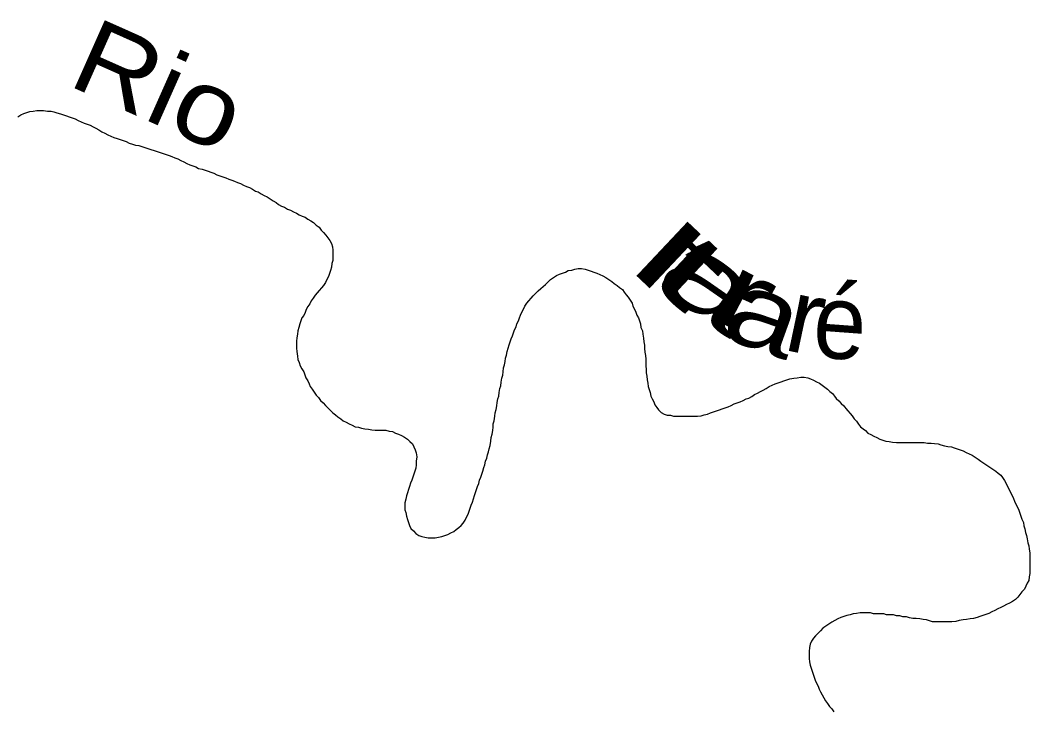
# Model space of a CAD drawing. Extents: x 652.3 to 678, y 7316.9 to 7344.9.
# Drawn here: x 660.603 to 662.23, y 7333.939 to 7335.048 of the extents above; entities that cross this region are included whole.
import ezdxf
from ezdxf.enums import TextEntityAlignment as Align

# ---------------------------------------------------------------- set-up
doc = ezdxf.new("R2010")
doc.units = 0
doc.header["$LTSCALE"] = 0.032
doc.layers.add('61', color=7, linetype='Continuous')
doc.layers.add('7', color=7, linetype='Continuous', lineweight=25)

msp = doc.modelspace()

# ---------------------------------------------------------------- linework, layer by layer
at = {"layer": '7'}
for points in [[(660.5991, 7334.8924), (660.6039, 7334.8956), (660.6087, 7334.898), (660.6135, 7334.8996), (660.6182, 7334.9011), (660.6238, 7334.9019), (660.6294, 7334.9027), (660.6349, 7334.9027), (660.6405, 7334.9027), (660.6469, 7334.9019), (660.6524, 7334.9019), (660.6572, 7334.9004), (660.662, 7334.8988), (660.6676, 7334.8972), (660.6723, 7334.8956), (660.6771, 7334.894), (660.6819, 7334.8924), (660.6867, 7334.8908), (660.6914, 7334.8892), (660.6962, 7334.8868), (660.701, 7334.8844), (660.7058, 7334.8821), (660.7105, 7334.8805), (660.7153, 7334.8789), (660.7201, 7334.8765), (660.7249, 7334.8741), (660.7296, 7334.8717), (660.7344, 7334.8685), (660.7392, 7334.8661), (660.744, 7334.8638), (660.7487, 7334.8614), (660.7535, 7334.859), (660.7591, 7334.8574), (660.7638, 7334.8558), (660.7686, 7334.8542), (660.7734, 7334.8526), (660.7782, 7334.8502), (660.7837, 7334.8486), (660.7885, 7334.847), (660.7941, 7334.8462), (660.7989, 7334.8447), (660.8036, 7334.8431), (660.8084, 7334.8415), (660.8132, 7334.8399), (660.8187, 7334.8383), (660.8235, 7334.8367), (660.8283, 7334.8351), (660.8331, 7334.8335), (660.8378, 7334.8319), (660.8426, 7334.8303), (660.8474, 7334.8287), (660.8522, 7334.8264), (660.8569, 7334.8248), (660.8617, 7334.8224), (660.8665, 7334.82)], [(660.8665, 7334.82), (660.8713, 7334.8176), (660.876, 7334.8152), (660.8808, 7334.8136), (660.8856, 7334.812), (660.8904, 7334.8096), (660.8959, 7334.8081), (660.9007, 7334.8065), (660.9055, 7334.8049), (660.9103, 7334.8033), (660.915, 7334.8017), (660.9198, 7334.7993), (660.9246, 7334.7977), (660.9293, 7334.7961), (660.9341, 7334.7945), (660.9389, 7334.7921), (660.9437, 7334.7905), (660.9484, 7334.789), (660.9532, 7334.7866), (660.958, 7334.785), (660.9628, 7334.7826), (660.9675, 7334.7802), (660.9723, 7334.7786), (660.9771, 7334.7762), (660.9819, 7334.773), (660.9866, 7334.7715), (660.9914, 7334.7683), (660.9962, 7334.7659), (661.001, 7334.7635), (661.0057, 7334.7603), (661.0105, 7334.7571), (661.0153, 7334.7547), (661.0193, 7334.7516), (661.024, 7334.7484), (661.0288, 7334.7468), (661.0336, 7334.7436), (661.0384, 7334.742), (661.0431, 7334.7396), (661.0479, 7334.7372), (661.0527, 7334.7349), (661.0575, 7334.7325), (661.0622, 7334.7309), (661.0662, 7334.7277), (661.071, 7334.7253), (661.0758, 7334.7221), (661.0797, 7334.7181), (661.0845, 7334.715), (661.0877, 7334.7102), (661.0917, 7334.7062), (661.0956, 7334.7022), (661.0988, 7334.6975), (661.102, 7334.6935), (661.1044, 7334.6887), (661.106, 7334.6831), (661.1068, 7334.6776), (661.1068, 7334.672), (661.1068, 7334.6664), (661.1068, 7334.6609), (661.1052, 7334.6561), (661.1044, 7334.6505), (661.1028, 7334.6449), (661.1012, 7334.6402), (661.0996, 7334.6354), (661.0972, 7334.6306), (661.0949, 7334.6258), (661.0917, 7334.6211), (661.0885, 7334.6171), (661.0845, 7334.6131), (661.0813, 7334.6091), (661.0781, 7334.6052), (661.075, 7334.6004), (661.0718, 7334.5964), (661.0694, 7334.5916), (661.0662, 7334.5869), (661.0638, 7334.5821), (661.0622, 7334.5773), (661.0598, 7334.5725), (661.0567, 7334.5686), (661.0551, 7334.5638), (661.0535, 7334.559), (661.0519, 7334.5534), (661.0503, 7334.5479), (661.0495, 7334.5423), (661.0487, 7334.5367), (661.0479, 7334.5312), (661.0479, 7334.5256), (661.0479, 7334.52), (661.0487, 7334.5144), (661.0495, 7334.5073), (661.0503, 7334.5017), (661.0527, 7334.4969), (661.0543, 7334.4914), (661.0567, 7334.4866), (661.0598, 7334.4818), (661.0614, 7334.477), (661.063, 7334.4723), (661.0662, 7334.4675), (661.0686, 7334.4627), (661.0702, 7334.458), (661.0734, 7334.454), (661.0766, 7334.4492)], [(661.3558, 7334.3481), (661.3574, 7334.3529), (661.359, 7334.3577), (661.3606, 7334.3633), (661.3614, 7334.3704), (661.3622, 7334.376), (661.3638, 7334.3816), (661.3646, 7334.3871), (661.3654, 7334.3927), (661.3654, 7334.3983), (661.367, 7334.403), (661.3678, 7334.4102), (661.3686, 7334.4158), (661.3702, 7334.4213), (661.371, 7334.4269), (661.3718, 7334.4325), (661.3725, 7334.4381), (661.3741, 7334.4428), (661.3749, 7334.4484), (661.3757, 7334.4548), (661.3773, 7334.4595), (661.3781, 7334.4651), (661.3789, 7334.4715), (661.3805, 7334.4763), (661.3813, 7334.4818), (661.3821, 7334.4882), (661.3837, 7334.493), (661.3845, 7334.4985), (661.3853, 7334.5041), (661.3869, 7334.5089), (661.3877, 7334.5144), (661.3893, 7334.52), (661.3908, 7334.5256), (661.3924, 7334.5304), (661.394, 7334.5351), (661.3964, 7334.5399), (661.398, 7334.5447), (661.3996, 7334.5495), (661.402, 7334.5542), (661.4036, 7334.559), (661.406, 7334.5638), (661.4076, 7334.5686), (661.4091, 7334.5733), (661.4115, 7334.5781), (661.4139, 7334.5829), (661.4163, 7334.5876), (661.4195, 7334.5924), (661.4227, 7334.5964), (661.4267, 7334.6004), (661.4298, 7334.6044), (661.4338, 7334.6083), (661.4378, 7334.6123), (661.4418, 7334.6163), (661.4458, 7334.6195), (661.4497, 7334.6227), (661.4537, 7334.6266), (661.4577, 7334.6306), (661.4625, 7334.6338), (661.4672, 7334.637), (661.472, 7334.6394), (661.4768, 7334.641), (661.4816, 7334.6426), (661.4863, 7334.6449), (661.4919, 7334.6457), (661.4967, 7334.6473), (661.5022, 7334.6481), (661.5078, 7334.6481), (661.5134, 7334.6473), (661.5182, 7334.6457), (661.5229, 7334.6441), (661.5277, 7334.6426), (661.5325, 7334.641), (661.5373, 7334.6386), (661.542, 7334.6362), (661.5468, 7334.6338), (661.5516, 7334.6306), (661.5564, 7334.6274), (661.5603, 7334.6242), (661.5651, 7334.6211), (661.5691, 7334.6179), (661.5739, 7334.6147), (661.5762, 7334.6099), (661.5794, 7334.6059), (661.5826, 7334.602), (661.5858, 7334.5972), (661.589, 7334.5924), (661.5906, 7334.5876), (661.593, 7334.5829), (661.5953, 7334.5781), (661.5969, 7334.5733), (661.5993, 7334.5686), (661.6009, 7334.5638), (661.6025, 7334.559), (661.6033, 7334.5534), (661.6057, 7334.5479), (661.6065, 7334.5423), (661.6073, 7334.5359), (661.6081, 7334.5304), (661.6089, 7334.5248), (661.6089, 7334.5192), (661.6097, 7334.5136)], [(661.6097, 7334.5136), (661.6105, 7334.5081), (661.6113, 7334.5025), (661.6113, 7334.4969), (661.6113, 7334.4914), (661.612, 7334.4858), (661.612, 7334.4802), (661.6128, 7334.4747), (661.6136, 7334.4691), (661.6144, 7334.4635), (661.6152, 7334.458), (661.6168, 7334.4532), (661.6184, 7334.4484), (661.6192, 7334.4428), (661.6216, 7334.4381), (661.624, 7334.4333), (661.6256, 7334.4285), (661.6288, 7334.4245), (661.6319, 7334.4206), (661.6359, 7334.4166), (661.6407, 7334.4134), (661.6455, 7334.4118), (661.651, 7334.4118), (661.6558, 7334.4102), (661.6614, 7334.4102), (661.667, 7334.4102), (661.6725, 7334.4102), (661.6781, 7334.4102), (661.6837, 7334.4102), (661.6892, 7334.4102), (661.6948, 7334.4102), (661.7004, 7334.411), (661.7051, 7334.4126), (661.7107, 7334.4134), (661.7155, 7334.4158), (661.7203, 7334.4174), (661.725, 7334.419), (661.7298, 7334.4206), (661.7346, 7334.4221), (661.7394, 7334.4237), (661.7441, 7334.4253), (661.7489, 7334.4277), (661.7537, 7334.4301), (661.7585, 7334.4317), (661.7632, 7334.4333), (661.768, 7334.4357), (661.7728, 7334.4381), (661.7776, 7334.4397), (661.7823, 7334.442), (661.7863, 7334.4452), (661.7911, 7334.4476), (661.7959, 7334.45), (661.8006, 7334.4524), (661.8054, 7334.4548), (661.8102, 7334.458), (661.815, 7334.4603), (661.8197, 7334.4627), (661.8245, 7334.4643), (661.8293, 7334.4659), (661.834, 7334.4675), (661.8388, 7334.4691), (661.8436, 7334.4707), (661.85, 7334.4715), (661.8555, 7334.4723), (661.8611, 7334.4731), (661.8667, 7334.4731), (661.8722, 7334.4723), (661.877, 7334.4707), (661.8818, 7334.4683), (661.8866, 7334.4659), (661.8913, 7334.4635), (661.8953, 7334.4603), (661.9001, 7334.4572), (661.9041, 7334.454), (661.908, 7334.45), (661.912, 7334.4468), (661.9152, 7334.4428), (661.9184, 7334.4389), (661.9224, 7334.4349), (661.9263, 7334.4309), (661.9303, 7334.4269), (661.9335, 7334.4229), (661.9367, 7334.419), (661.9407, 7334.415), (661.9439, 7334.411), (661.947, 7334.4062), (661.951, 7334.4023), (661.9542, 7334.3975), (661.9574, 7334.3935), (661.9614, 7334.3903), (661.9653, 7334.3871), (661.9693, 7334.3832), (661.9741, 7334.3808), (661.9789, 7334.3784), (661.9836, 7334.376), (661.9884, 7334.3736), (661.9932, 7334.372), (661.998, 7334.3704), (662.0035, 7334.3696), (662.0091, 7334.3688), (662.0155, 7334.368)], [(661.0766, 7334.4492), (661.0797, 7334.4444), (661.0837, 7334.4404), (661.0869, 7334.4357), (661.0909, 7334.4317), (661.0949, 7334.4277), (661.0988, 7334.4237), (661.1028, 7334.4198), (661.1068, 7334.4158), (661.1108, 7334.4126), (661.1147, 7334.4094), (661.1195, 7334.4062), (661.1235, 7334.403), (661.1283, 7334.4007), (661.133, 7334.3983), (661.1378, 7334.3959), (661.1426, 7334.3935), (661.1482, 7334.3927), (661.1529, 7334.3911), (661.1585, 7334.3903), (661.1641, 7334.3895), (661.1696, 7334.3887), (661.1752, 7334.3879), (661.1808, 7334.3879), (661.1864, 7334.3879), (661.1919, 7334.3879), (661.1975, 7334.3863), (661.2031, 7334.3855), (661.2078, 7334.3832), (661.2126, 7334.3816), (661.2174, 7334.3792), (661.2222, 7334.3768), (661.2269, 7334.3736), (661.2309, 7334.3696), (661.2349, 7334.3657), (661.2373, 7334.3609), (661.2397, 7334.3561), (661.2413, 7334.3513), (661.2421, 7334.345), (661.2413, 7334.3378), (661.2413, 7334.3322), (661.2405, 7334.3267), (661.2389, 7334.3219), (661.2373, 7334.3171), (661.2357, 7334.3123), (661.2341, 7334.3076), (661.2317, 7334.3028), (661.2301, 7334.2972), (661.2285, 7334.2924), (661.2269, 7334.2869), (661.2253, 7334.2821), (661.2245, 7334.2765), (661.223, 7334.271), (661.223, 7334.2654), (661.223, 7334.2598), (661.2245, 7334.2551), (661.2253, 7334.2495), (661.2269, 7334.2439), (661.2285, 7334.2391), (661.2301, 7334.2344), (661.2325, 7334.2296), (661.2365, 7334.2256), (661.2405, 7334.2216), (661.2452, 7334.2184), (661.25, 7334.2169), (661.2548, 7334.2153), (661.2604, 7334.2145), (661.2659, 7334.2145), (661.2715, 7334.2145), (661.2771, 7334.2153), (661.2826, 7334.2169), (661.2874, 7334.2184), (661.2922, 7334.22), (661.297, 7334.2224), (661.3017, 7334.2248), (661.3057, 7334.228), (661.3097, 7334.2312), (661.3137, 7334.2344), (661.3168, 7334.2383), (661.32, 7334.2431), (661.3224, 7334.2479), (661.3248, 7334.2527), (661.3264, 7334.2574), (661.328, 7334.2622), (661.3296, 7334.267), (661.332, 7334.2718), (661.3336, 7334.2773), (661.3351, 7334.2829), (661.3367, 7334.2877), (661.3383, 7334.2924), (661.3399, 7334.2972), (661.3423, 7334.302), (661.3431, 7334.3076), (661.3455, 7334.3123), (661.3471, 7334.3171), (661.3487, 7334.3219), (661.3503, 7334.3275), (661.3519, 7334.3322), (661.3527, 7334.3378), (661.355, 7334.3426), (661.3558, 7334.3481)], [(662.0155, 7334.368), (662.021, 7334.368), (662.0266, 7334.368), (662.0322, 7334.368), (662.0377, 7334.368), (662.0433, 7334.368), (662.0489, 7334.368), (662.0545, 7334.368), (662.06, 7334.368), (662.0656, 7334.3672), (662.0712, 7334.3672), (662.0767, 7334.3664), (662.0823, 7334.3657), (662.0871, 7334.3641), (662.0926, 7334.3625), (662.0982, 7334.3617), (662.1038, 7334.3609), (662.1086, 7334.3593), (662.1133, 7334.3577), (662.1181, 7334.3561), (662.1229, 7334.3545), (662.1277, 7334.3521), (662.1324, 7334.3497), (662.1372, 7334.3474), (662.142, 7334.3442), (662.1468, 7334.341), (662.1515, 7334.3378), (662.1563, 7334.3346), (662.1611, 7334.3314), (662.1658, 7334.3283), (662.1706, 7334.3251), (662.1754, 7334.3219), (662.1794, 7334.3187), (662.1834, 7334.3155), (662.1865, 7334.3115), (662.1897, 7334.3068), (662.1921, 7334.302), (662.1945, 7334.2972), (662.1969, 7334.2924), (662.1993, 7334.2877), (662.2017, 7334.2829), (662.204, 7334.2781), (662.2056, 7334.2734), (662.208, 7334.2686), (662.2104, 7334.2638), (662.2128, 7334.259), (662.2144, 7334.2543), (662.216, 7334.2495), (662.2176, 7334.2447), (662.22, 7334.2391), (662.2208, 7334.2336), (662.2223, 7334.2288), (662.2231, 7334.2232), (662.2247, 7334.2184), (662.2263, 7334.2129), (662.2271, 7334.2065), (662.2287, 7334.2017), (662.2295, 7334.1962), (662.2303, 7334.1906), (662.2303, 7334.185), (662.2303, 7334.1795), (662.2303, 7334.1739), (662.2303, 7334.1683), (662.2303, 7334.1628), (662.2303, 7334.1572), (662.2295, 7334.1516), (662.2287, 7334.146), (662.2263, 7334.1413), (662.2239, 7334.1365), (662.2215, 7334.1317), (662.2176, 7334.1277), (662.2144, 7334.123), (662.2112, 7334.119), (662.2072, 7334.115), (662.2025, 7334.1118), (662.1977, 7334.1094), (662.1929, 7334.1071), (662.1881, 7334.1047), (662.1834, 7334.1023), (662.1786, 7334.0999), (662.1738, 7334.0975), (662.169, 7334.0951), (662.1643, 7334.0927), (662.1595, 7334.0911), (662.1547, 7334.0895), (662.1499, 7334.088), (662.1452, 7334.0864), (662.1396, 7334.0848), (662.134, 7334.084), (662.1285, 7334.0832), (662.1229, 7334.0824), (662.1165, 7334.0816), (662.1109, 7334.08), (662.1046, 7334.0792), (662.099, 7334.0792), (662.0934, 7334.0792), (662.0879, 7334.0792), (662.0791, 7334.0792), (662.0735, 7334.0792), (662.0688, 7334.0808), (662.064, 7334.0824)], [(662.064, 7334.0824), (662.0584, 7334.0832), (662.0529, 7334.084), (662.0473, 7334.0848), (662.0417, 7334.0848), (662.0362, 7334.0856), (662.0314, 7334.0872), (662.0258, 7334.0872), (662.021, 7334.0888), (662.0155, 7334.0888), (662.0107, 7334.0903), (662.0051, 7334.0903), (661.9995, 7334.0903), (661.9948, 7334.0919), (661.9892, 7334.0919), (661.9836, 7334.0919), (661.9781, 7334.0919), (661.9733, 7334.0935), (661.9677, 7334.0935), (661.9622, 7334.0935), (661.9566, 7334.0935), (661.951, 7334.0927), (661.9454, 7334.0919), (661.9407, 7334.0903), (661.9351, 7334.0895), (661.9303, 7334.088), (661.9256, 7334.0864), (661.9208, 7334.084), (661.916, 7334.0816), (661.9112, 7334.0784), (661.9065, 7334.0752), (661.9017, 7334.072), (661.8969, 7334.0689), (661.8929, 7334.0649), (661.8889, 7334.0609), (661.885, 7334.0569), (661.8818, 7334.0529), (661.8786, 7334.0482), (661.8762, 7334.0434), (661.8754, 7334.0378), (661.8746, 7334.0315), (661.8746, 7334.0259), (661.8746, 7334.0203), (661.8754, 7334.0148), (661.8762, 7334.0092), (661.8778, 7334.0044), (661.8794, 7333.9996), (661.881, 7333.9949), (661.8826, 7333.9901), (661.8842, 7333.9853), (661.8866, 7333.9805), (661.8889, 7333.9758), (661.8905, 7333.971), (661.8929, 7333.9662), (661.8953, 7333.9614), (661.8985, 7333.9567), (661.9009, 7333.9519), (661.9041, 7333.9479), (661.9072, 7333.9431), (661.9112, 7333.9392), (661.9144, 7333.9344)]]:
    msp.add_lwpolyline(points, dxfattribs=at)

# ---------------------------------------------------------------- texts
at = {"layer": '61'}
for s, rotation, width, p in [('Rio', 336.016, 1.15, (660.803, 7334.8884)), ('I', 316.681, 1.95, (661.6068, 7334.6264)), ('t', 316.681, 2, (661.6435, 7334.6037)), ('a', 324.509, 1.75, (661.6834, 7334.5795)), ('r', 332.337, 1.5, (661.7459, 7334.5537)), ('a', 340.165, 1.3, (661.783, 7334.5199)), ('é', 355.821, 0.95, (661.9204, 7334.503)), ('r', 347.993, 1.05, (661.8579, 7334.5122))]:
    msp.add_text(s, height=0.12, rotation=rotation, dxfattribs=dict(at, width=width)).set_placement(p, align=Align.CENTER)

doc.saveas('drawing.dxf')
